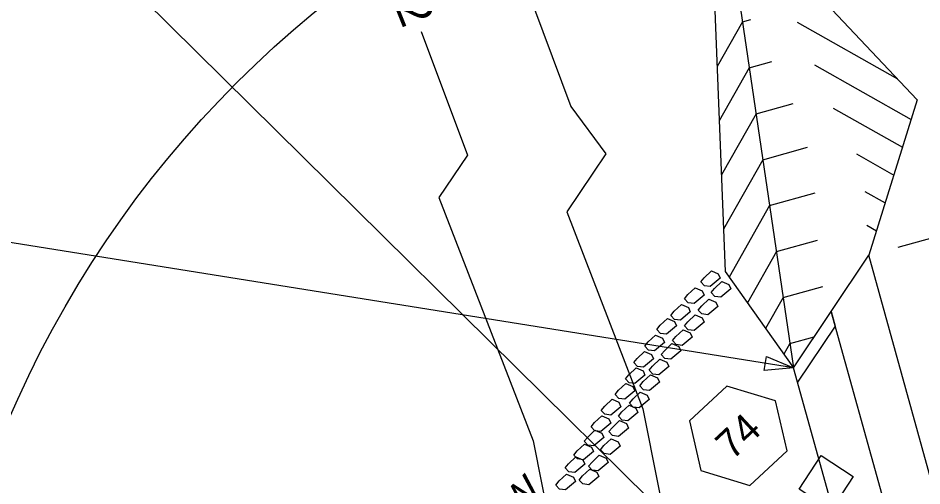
# Model space of a CAD drawing. Extents: x 2384780 to 2405432, y 547869 to 573706.
# Drawn here: x 2399474.3 to 2399632.8, y 561409.4 to 561491.4 of the extents above; entities that cross this region are included whole.
import ezdxf

# ---------------------------------------------------------------- set-up
doc = ezdxf.new("R2010")
doc.units = 0
for name, color, linetype in [('Old_Level_1', 7, 'Continuous'), ('Old_Level_10', 7, 'Continuous'), ('Old_Level_20', 7, 'Continuous'), ('Old_Level_5', 7, 'Continuous'), ('Old_Level_63', 7, 'Continuous'), ('Old_Level_9', 7, 'Continuous'), ('Prop Buffer Zone 1', 7, 'Continuous'), ('Prop Buffer Zone 2', 7, 'Continuous'), ('Prop Drainage Box Number Symbol CELL', 7, 'Continuous')]:
    doc.layers.add(name, color=color, linetype=linetype)

msp = doc.modelspace()

# ---------------------------------------------------------------- linework, layer by layer
at = {"layer": 'Old_Level_1'}
for p, q in [((2399611.81, 561498.49), (2399632.01, 561477.12)), ((2399600.69, 561495.4), (2399610.31, 561430.11)), ((2399596.48, 561494.22), (2399598.35, 561447)), ((2399601.37, 561490.8), (2399596.92, 561482.93)), ((2399601.37, 561490.8), (2399602.81, 561491.2)), ((2399610.95, 561490.72), (2399628.56, 561480.77)), ((2399602.56, 561482.74), (2399597.3, 561473.43)), ((2399602.56, 561482.74), (2399606.52, 561483.84)), ((2399614.01, 561483.24), (2399630.94, 561473.68)), ((2399603.75, 561474.68), (2399610.23, 561476.48)), ((2399603.75, 561474.68), (2399597.68, 561463.93)), ((2399617.29, 561475.65), (2399629.42, 561468.8)), ((2399604.93, 561466.61), (2399612.74, 561468.79)), ((2399604.93, 561466.61), (2399598.06, 561454.44)), ((2399621.35, 561467.61), (2399627.9, 561463.92)), ((2399606.12, 561458.55), (2399614.13, 561460.78)), ((2399622.8, 561461.05), (2399626.37, 561459.03)), ((2399606.12, 561458.55), (2399599.04, 561446.02)), ((2399628.65, 561451.27), (2399655.06, 561458.62)), ((2399623.17, 561455.1), (2399624.85, 561454.15)), ((2399610.31, 561430.11), (2399465.58, 561453.27)), ((2399607.31, 561450.49), (2399614.51, 561452.49)), ((2399607.31, 561450.49), (2399602.24, 561441.51)), ((2399608.5, 561442.42), (2399615.45, 561444.36)), ((2399608.5, 561442.42), (2399605.43, 561437)), ((2399609.69, 561434.36), (2399613.95, 561435.55)), ((2399609.69, 561434.36), (2399608.63, 561432.49))]:
    msp.add_line(p, q, dxfattribs=at)
for points in [[(2399617.62, 561437.43), (2399611.02, 561427.57), (2399610.31, 561430.11), (2399616.91, 561439.98)], [(2399605.57, 561432.12), (2399610.31, 561430.11), (2399605.18, 561429.65)]]:
    msp.add_lwpolyline(points, close=True, dxfattribs=at)
at = {"layer": 'Old_Level_10'}
for p, q in [((2399632.01, 561477.12), (2399623.51, 561449.84)), ((2399610.31, 561430.11), (2399623.51, 561449.84)), ((2399679, 561250.27), (2399623.51, 561449.84)), ((2399598.35, 561447), (2399610.31, 561430.11)), ((2399672.4, 561240.4), (2399616.91, 561439.98)), ((2399665.8, 561230.54), (2399610.31, 561430.11))]:
    msp.add_line(p, q, dxfattribs=at)
at = {"layer": 'Old_Level_20'}
for points in [[(2399594.04, 561445.17), (2399594.64, 561445.91), (2399595.91, 561447.1), (2399597.13, 561446.58), (2399597.48, 561445.81), (2399595.72, 561444.35), (2399594.68, 561444.49), (2399594.04, 561445.17)], [(2399595.86, 561443.31), (2399596.46, 561444.04), (2399597.73, 561445.23), (2399598.95, 561444.71), (2399599.3, 561443.94), (2399597.54, 561442.48), (2399596.5, 561442.62), (2399595.86, 561443.31)], [(2399591.18, 561442.21), (2399591.78, 561442.95), (2399593.05, 561444.14), (2399594.27, 561443.62), (2399594.62, 561442.85), (2399592.87, 561441.39), (2399591.82, 561441.53), (2399591.18, 561442.21)], [(2399588.78, 561439.29), (2399589.38, 561440.02), (2399590.65, 561441.21), (2399591.87, 561440.69), (2399592.22, 561439.93), (2399590.47, 561438.47), (2399589.42, 561438.6), (2399588.78, 561439.29)], [(2399593.62, 561440.24), (2399594.22, 561440.98), (2399595.49, 561442.16), (2399596.71, 561441.65), (2399597.06, 561440.88), (2399595.3, 561439.42), (2399594.26, 561439.55), (2399593.62, 561440.24)], [(2399586.35, 561436.82), (2399586.95, 561437.56), (2399588.22, 561438.74), (2399589.44, 561438.23), (2399589.79, 561437.46), (2399588.03, 561436), (2399586.99, 561436.13), (2399586.35, 561436.82)], [(2399591.21, 561437.47), (2399591.81, 561438.2), (2399593.08, 561439.39), (2399594.3, 561438.87), (2399594.65, 561438.1), (2399592.89, 561436.64), (2399591.85, 561436.78), (2399591.21, 561437.47)], [(2399589.09, 561434.87), (2399589.69, 561435.6), (2399590.96, 561436.79), (2399592.18, 561436.27), (2399592.53, 561435.5), (2399590.78, 561434.04), (2399589.73, 561434.18), (2399589.09, 561434.87)], [(2399584.25, 561433.91), (2399584.85, 561434.65), (2399586.13, 561435.84), (2399587.35, 561435.32), (2399587.69, 561434.55), (2399585.94, 561433.09), (2399584.9, 561433.23), (2399584.25, 561433.91)], [(2399587.12, 561432.43), (2399587.72, 561433.17), (2399588.99, 561434.35), (2399590.21, 561433.84), (2399590.56, 561433.07), (2399588.8, 561431.61), (2399587.76, 561431.74), (2399587.12, 561432.43)], [(2399582.31, 561431.02), (2399582.91, 561431.76), (2399584.18, 561432.94), (2399585.4, 561432.43), (2399585.75, 561431.66), (2399584, 561430.2), (2399582.95, 561430.33), (2399582.31, 561431.02)], [(2399585.01, 561429.68), (2399585.61, 561430.41), (2399586.88, 561431.6), (2399588.1, 561431.08), (2399588.45, 561430.31), (2399586.69, 561428.85), (2399585.65, 561428.99), (2399585.01, 561429.68)], [(2399580.83, 561428.16), (2399581.42, 561428.89), (2399582.7, 561430.08), (2399583.92, 561429.56), (2399584.27, 561428.8), (2399582.51, 561427.34), (2399581.47, 561427.47), (2399580.83, 561428.16)], [(2399583.36, 561426.96), (2399583.96, 561427.69), (2399585.23, 561428.88), (2399586.45, 561428.36), (2399586.8, 561427.59), (2399585.05, 561426.13), (2399584, 561426.27), (2399583.36, 561426.96)], [(2399579.02, 561425.43), (2399579.62, 561426.16), (2399580.9, 561427.35), (2399582.12, 561426.83), (2399582.46, 561426.06), (2399580.71, 561424.6), (2399579.67, 561424.74), (2399579.02, 561425.43)], [(2399581.58, 561423.92), (2399582.18, 561424.66), (2399583.45, 561425.84), (2399584.67, 561425.33), (2399585.02, 561424.56), (2399583.27, 561423.1), (2399582.22, 561423.23), (2399581.58, 561423.92)], [(2399576.61, 561422.65), (2399577.21, 561423.39), (2399578.49, 561424.58), (2399579.71, 561424.06), (2399580.05, 561423.29), (2399578.3, 561421.83), (2399577.25, 561421.97), (2399576.61, 561422.65)], [(2399579.6, 561421.64), (2399580.2, 561422.37), (2399581.47, 561423.56), (2399582.69, 561423.04), (2399583.04, 561422.27), (2399581.28, 561420.81), (2399580.24, 561420.95), (2399579.6, 561421.64)], [(2399574.82, 561419.77), (2399575.42, 561420.51), (2399576.69, 561421.69), (2399577.91, 561421.18), (2399578.26, 561420.41), (2399576.51, 561418.95), (2399575.46, 561419.08), (2399574.82, 561419.77)], [(2399577.95, 561418.92), (2399578.55, 561419.65), (2399579.82, 561420.84), (2399581.04, 561420.32), (2399581.39, 561419.55), (2399579.63, 561418.09), (2399578.59, 561418.23), (2399577.95, 561418.92)], [(2399573.62, 561417.23), (2399574.22, 561417.97), (2399575.49, 561419.16), (2399576.71, 561418.64), (2399577.06, 561417.87), (2399575.3, 561416.41), (2399574.26, 561416.55), (2399573.62, 561417.23)], [(2399576.48, 561415.75), (2399577.08, 561416.48), (2399578.36, 561417.67), (2399579.58, 561417.15), (2399579.92, 561416.39), (2399578.17, 561414.93), (2399577.12, 561415.06), (2399576.48, 561415.75)], [(2399571.8, 561414.81), (2399572.4, 561415.54), (2399573.67, 561416.73), (2399574.89, 561416.21), (2399575.24, 561415.44), (2399573.48, 561413.98), (2399572.44, 561414.12), (2399571.8, 561414.81)], [(2399570.27, 561412.56), (2399570.87, 561413.29), (2399572.14, 561414.48), (2399573.36, 561413.96), (2399573.71, 561413.19), (2399571.95, 561411.73), (2399570.91, 561411.87), (2399570.27, 561412.56)], [(2399574.39, 561412.84), (2399574.99, 561413.58), (2399576.26, 561414.77), (2399577.48, 561414.25), (2399577.83, 561413.48), (2399576.07, 561412.02), (2399575.03, 561412.16), (2399574.39, 561412.84)], [(2399568.64, 561409.53), (2399569.24, 561410.27), (2399570.51, 561411.45), (2399571.73, 561410.94), (2399572.08, 561410.17), (2399570.33, 561408.71), (2399569.28, 561408.84), (2399568.64, 561409.53)], [(2399572.72, 561410.43), (2399573.32, 561411.16), (2399574.59, 561412.35), (2399575.81, 561411.83), (2399576.16, 561411.06), (2399574.4, 561409.61), (2399573.36, 561409.74), (2399572.72, 561410.43)]]:
    msp.add_lwpolyline(points, dxfattribs=at)
at = {"layer": 'Old_Level_63'}
msp.add_lwpolyline([(2399645.61, 561347.28), (2398726.19, 562255.29), (2398336.6, 562216.19)], dxfattribs=at)
msp.add_circle((2399645.61, 561347.28), 187.94, dxfattribs=at)
at = {"layer": 'Old_Level_9'}
msp.add_lwpolyline([(2399611.32, 561408.81), (2399615.16, 561414.7), (2399620.78, 561411.03), (2399616.94, 561405.16)], close=True, dxfattribs=at)
at = {"layer": 'Prop Buffer Zone 1'}
msp.add_lwpolyline([(2399551.38, 561612.17), (2399546.02, 561604.52), (2399534.7, 561584.54), (2399541.09, 561550.93), (2399547.21, 561545.6), (2399547.98, 561538.32), (2399571.27, 561475.96), (2399577.41, 561467.66), (2399570.54, 561457.45), (2399583.91, 561422.91), (2399594.71, 561368.62), (2399605.62, 561333.74), (2399610.73, 561322.17), (2399612.45, 561310.67), (2399625.7, 561268.9), (2399637.19, 561243.08), (2399649.65, 561200.79), (2399658.42, 561177.62)], dxfattribs=at)
at = {"layer": 'Prop Buffer Zone 2'}
msp.add_lwpolyline([(2399545.02, 561489.08), (2399553.12, 561467.4), (2399548.12, 561459.96), (2399564.63, 561417.31), (2399575.3, 561363.67), (2399585.44, 561331.26)], dxfattribs=at)
at = {"layer": 'Prop Drainage Box Number Symbol CELL'}
msp.add_lwpolyline([(2399607.17, 561424.29), (2399598.61, 561426.91), (2399592.06, 561420.81), (2399594.08, 561412.09), (2399602.63, 561409.47), (2399609.18, 561415.57)], close=True, dxfattribs=at)

# ---------------------------------------------------------------- texts
at = {"layer": 'Old_Level_5'}
msp.add_text('HW', height=5, rotation=43, dxfattribs=at).set_placement((2399558.49, 561400.47))
at = {"layer": 'Prop Buffer Zone 2'}
msp.add_text('BZ2', height=6, rotation=291.662, dxfattribs=at).set_placement((2399536.52, 561503.16))
at = {"layer": 'Prop Drainage Box Number Symbol CELL'}
msp.add_text('74', height=5, rotation=43, dxfattribs=at).set_placement((2399599.57, 561413.79))

doc.saveas('drawing.dxf')
